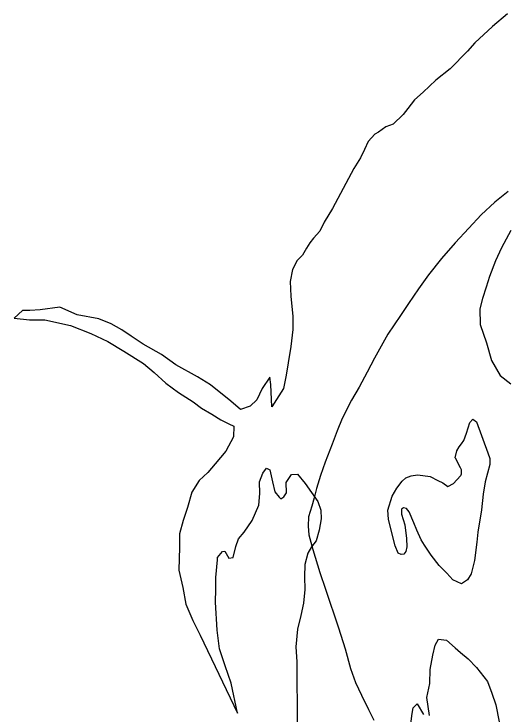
# Model space of a CAD drawing. Extents: x -939622 to -934245, y 1383184 to 1385301.
# Drawn here: x -936330.54 to -936323.06, y 1384608.96 to 1384619.65 of the extents above; entities that cross this region are included whole.
import ezdxf

# ---------------------------------------------------------------- set-up
doc = ezdxf.new("R2010")
doc.units = 0
doc.layers.add('Level 2', color=7, linetype='Continuous')
doc.layers.add('Level 9', color=7, linetype='Continuous')

msp = doc.modelspace()

# ---------------------------------------------------------------- linework, layer by layer
at = {"layer": 'Level 2'}
msp.add_lwpolyline([(-936322.993, 1384616.937), (-936323.198, 1384616.774), (-936323.404, 1384616.583), (-936323.591, 1384616.375), (-936323.802, 1384616.151), (-936324.01, 1384615.916), (-936324.211, 1384615.666), (-936324.363, 1384615.452), (-936324.514, 1384615.226), (-936324.638, 1384615.045), (-936324.828, 1384614.758), (-936324.931, 1384614.578), (-936325.035, 1384614.394), (-936325.147, 1384614.18), (-936325.268, 1384613.951), (-936325.383, 1384613.75), (-936325.528, 1384613.473), (-936325.602, 1384613.283), (-936325.681, 1384613.079), (-936325.784, 1384612.808), (-936325.86, 1384612.6), (-936325.919, 1384612.405), (-936325.954, 1384612.264), (-936325.989, 1384612.135), (-936326.042, 1384611.969), (-936326.044, 1384611.831), (-936326.034, 1384611.699), (-936325.973, 1384611.475), (-936325.868, 1384611.121), (-936325.78, 1384610.87), (-936325.581, 1384610.277), (-936325.481, 1384609.957), (-936325.398, 1384609.655), (-936325.322, 1384609.442), (-936325.231, 1384609.251), (-936325.124, 1384609.032), (-936325.042, 1384608.868)], dxfattribs=at)
msp.add_lwpolyline([(-936322.993, 1384616.937), (-936323.198, 1384616.774), (-936323.404, 1384616.583), (-936323.591, 1384616.375), (-936323.802, 1384616.151), (-936324.01, 1384615.916), (-936324.211, 1384615.666), (-936324.363, 1384615.452), (-936324.514, 1384615.226), (-936324.638, 1384615.045), (-936324.828, 1384614.758), (-936324.931, 1384614.578), (-936325.035, 1384614.394), (-936325.147, 1384614.18), (-936325.268, 1384613.951), (-936325.383, 1384613.75), (-936325.528, 1384613.473), (-936325.602, 1384613.283), (-936325.681, 1384613.079), (-936325.784, 1384612.808), (-936325.86, 1384612.6), (-936325.919, 1384612.405), (-936325.954, 1384612.264), (-936325.989, 1384612.135), (-936326.042, 1384611.969), (-936326.044, 1384611.831), (-936326.034, 1384611.699), (-936325.973, 1384611.475), (-936325.868, 1384611.121), (-936325.78, 1384610.87), (-936325.581, 1384610.277), (-936325.481, 1384609.957), (-936325.398, 1384609.655), (-936325.322, 1384609.442), (-936325.231, 1384609.251), (-936325.124, 1384609.032), (-936325.042, 1384608.868)], dxfattribs=at)
at = {"layer": 'Level 9'}
for points in [[(-936323.002, 1384619.646), (-936323.231, 1384619.455), (-936323.499, 1384619.208), (-936323.612, 1384619.078), (-936323.879, 1384618.809), (-936324.094, 1384618.636), (-936324.29, 1384618.452), (-936324.421, 1384618.337), (-936324.525, 1384618.205), (-936324.593, 1384618.114), (-936324.75, 1384617.966), (-936324.858, 1384617.923), (-936324.974, 1384617.841), (-936325.028, 1384617.814), (-936325.129, 1384617.702), (-936325.185, 1384617.579), (-936325.247, 1384617.453), (-936325.347, 1384617.287), (-936325.672, 1384616.676), (-936325.803, 1384616.471), (-936325.87, 1384616.332), (-936325.965, 1384616.224), (-936326.022, 1384616.154), (-936326.069, 1384616.07), (-936326.134, 1384615.965), (-936326.215, 1384615.886), (-936326.285, 1384615.748), (-936326.323, 1384615.561)], [(-936323.002, 1384619.646), (-936323.231, 1384619.455), (-936323.499, 1384619.208), (-936323.612, 1384619.078), (-936323.879, 1384618.809), (-936324.094, 1384618.636), (-936324.29, 1384618.452), (-936324.421, 1384618.337), (-936324.525, 1384618.205), (-936324.593, 1384618.114), (-936324.75, 1384617.966), (-936324.858, 1384617.923), (-936324.974, 1384617.841), (-936325.028, 1384617.814), (-936325.129, 1384617.702), (-936325.185, 1384617.579), (-936325.247, 1384617.453), (-936325.347, 1384617.287), (-936325.672, 1384616.676), (-936325.803, 1384616.471), (-936325.87, 1384616.332), (-936325.965, 1384616.224), (-936326.022, 1384616.154), (-936326.069, 1384616.07), (-936326.134, 1384615.965), (-936326.215, 1384615.886), (-936326.285, 1384615.748), (-936326.323, 1384615.561)], [(-936322.95, 1384616.34), (-936323.095, 1384616.075), (-936323.183, 1384615.88), (-936323.278, 1384615.639), (-936323.33, 1384615.477), (-936323.386, 1384615.302), (-936323.427, 1384615.146), (-936323.419, 1384614.909), (-936323.325, 1384614.625), (-936323.245, 1384614.355), (-936323.115, 1384614.128), (-936322.952, 1384614.003)], [(-936322.95, 1384616.34), (-936323.095, 1384616.075), (-936323.183, 1384615.88), (-936323.278, 1384615.639), (-936323.33, 1384615.477), (-936323.386, 1384615.302), (-936323.427, 1384615.146), (-936323.419, 1384614.909), (-936323.325, 1384614.625), (-936323.245, 1384614.355), (-936323.115, 1384614.128), (-936322.952, 1384614.003)], [(-936326.323, 1384615.561), (-936326.31, 1384615.339), (-936326.281, 1384615.028), (-936326.282, 1384614.83), (-936326.313, 1384614.571), (-936326.351, 1384614.322), (-936326.382, 1384614.133), (-936326.423, 1384613.929), (-936326.603, 1384613.648), (-936326.615, 1384613.99), (-936326.63, 1384614.104), (-936326.749, 1384613.932), (-936326.829, 1384613.758), (-936326.93, 1384613.658), (-936327.079, 1384613.612), (-936327.229, 1384613.737), (-936327.536, 1384613.984), (-936327.738, 1384614.106), (-936328.065, 1384614.292), (-936328.284, 1384614.45), (-936328.564, 1384614.607), (-936328.747, 1384614.729), (-936328.894, 1384614.827), (-936329.054, 1384614.919), (-936329.243, 1384614.995), (-936329.575, 1384615.053), (-936329.839, 1384615.171), (-936330.141, 1384615.133), (-936330.294, 1384615.12), (-936330.41, 1384615.119), (-936330.538, 1384615.005), (-936330.302, 1384614.979), (-936330.068, 1384614.978), (-936329.676, 1384614.89), (-936329.367, 1384614.77), (-936329.103, 1384614.645), (-936328.862, 1384614.5), (-936328.559, 1384614.313), (-936328.399, 1384614.176), (-936328.219, 1384614.012), (-936328.026, 1384613.867), (-936327.804, 1384613.727), (-936327.675, 1384613.632), (-936327.518, 1384613.537), (-936327.38, 1384613.451), (-936327.257, 1384613.392), (-936327.179, 1384613.356), (-936327.184, 1384613.194), (-936327.305, 1384612.975), (-936327.468, 1384612.781), (-936327.578, 1384612.649), (-936327.709, 1384612.525), (-936327.825, 1384612.35), (-936327.889, 1384612.113), (-936327.956, 1384611.914), (-936328.012, 1384611.713), (-936328.013, 1384611.509), (-936328.023, 1384611.155), (-936327.961, 1384610.891), (-936327.915, 1384610.639), (-936327.805, 1384610.388), (-936327.696, 1384610.167), (-936327.123, 1384608.974), (-936327.222, 1384609.435), (-936327.313, 1384609.696), (-936327.402, 1384609.956), (-936327.436, 1384610.241), (-936327.463, 1384610.669), (-936327.456, 1384610.868), (-936327.454, 1384611.045), (-936327.429, 1384611.315), (-936327.429, 1384611.351), (-936327.355, 1384611.441), (-936327.319, 1384611.447), (-936327.255, 1384611.34), (-936327.189, 1384611.352), (-936327.152, 1384611.518), (-936327.111, 1384611.638), (-936327.022, 1384611.738), (-936326.9, 1384611.915), (-936326.8, 1384612.15), (-936326.786, 1384612.327), (-936326.787, 1384612.507), (-936326.74, 1384612.639), (-936326.684, 1384612.715), (-936326.633, 1384612.691), (-936326.593, 1384612.505), (-936326.553, 1384612.353), (-936326.49, 1384612.272), (-936326.462, 1384612.248), (-936326.418, 1384612.276), (-936326.376, 1384612.336), (-936326.38, 1384612.498), (-936326.303, 1384612.618), (-936326.208, 1384612.622), (-936326.09, 1384612.482), (-936325.897, 1384612.207), (-936325.851, 1384612.075), (-936325.847, 1384611.94), (-936325.876, 1384611.769), (-936325.923, 1384611.604)], [(-936326.323, 1384615.561), (-936326.31, 1384615.339), (-936326.281, 1384615.028), (-936326.282, 1384614.83), (-936326.313, 1384614.571), (-936326.351, 1384614.322), (-936326.382, 1384614.133), (-936326.423, 1384613.929), (-936326.603, 1384613.648), (-936326.615, 1384613.99), (-936326.63, 1384614.104), (-936326.749, 1384613.932), (-936326.829, 1384613.758), (-936326.93, 1384613.658), (-936327.079, 1384613.612), (-936327.229, 1384613.737), (-936327.536, 1384613.984), (-936327.738, 1384614.106), (-936328.065, 1384614.292), (-936328.284, 1384614.45), (-936328.564, 1384614.607), (-936328.747, 1384614.729), (-936328.894, 1384614.827), (-936329.054, 1384614.919), (-936329.243, 1384614.995), (-936329.575, 1384615.053), (-936329.839, 1384615.171), (-936330.141, 1384615.133), (-936330.294, 1384615.12), (-936330.41, 1384615.119), (-936330.538, 1384615.005), (-936330.302, 1384614.979), (-936330.068, 1384614.978), (-936329.676, 1384614.89), (-936329.367, 1384614.77), (-936329.103, 1384614.645), (-936328.862, 1384614.5), (-936328.559, 1384614.313), (-936328.399, 1384614.176), (-936328.219, 1384614.012), (-936328.026, 1384613.867), (-936327.804, 1384613.727), (-936327.675, 1384613.632), (-936327.518, 1384613.537), (-936327.38, 1384613.451), (-936327.257, 1384613.392), (-936327.179, 1384613.356), (-936327.184, 1384613.194), (-936327.305, 1384612.975), (-936327.468, 1384612.781), (-936327.578, 1384612.649), (-936327.709, 1384612.525), (-936327.825, 1384612.35), (-936327.889, 1384612.113), (-936327.956, 1384611.914), (-936328.012, 1384611.713), (-936328.013, 1384611.509), (-936328.023, 1384611.155), (-936327.961, 1384610.891), (-936327.915, 1384610.639), (-936327.805, 1384610.388), (-936327.696, 1384610.167), (-936327.123, 1384608.974), (-936327.222, 1384609.435), (-936327.313, 1384609.696), (-936327.402, 1384609.956), (-936327.436, 1384610.241), (-936327.463, 1384610.669), (-936327.456, 1384610.868), (-936327.454, 1384611.045), (-936327.429, 1384611.315), (-936327.429, 1384611.351), (-936327.355, 1384611.441), (-936327.319, 1384611.447), (-936327.255, 1384611.34), (-936327.189, 1384611.352), (-936327.152, 1384611.518), (-936327.111, 1384611.638), (-936327.022, 1384611.738), (-936326.9, 1384611.915), (-936326.8, 1384612.15), (-936326.786, 1384612.327), (-936326.787, 1384612.507), (-936326.74, 1384612.639), (-936326.684, 1384612.715), (-936326.633, 1384612.691), (-936326.593, 1384612.505), (-936326.553, 1384612.353), (-936326.49, 1384612.272), (-936326.462, 1384612.248), (-936326.418, 1384612.276), (-936326.376, 1384612.336), (-936326.38, 1384612.498), (-936326.303, 1384612.618), (-936326.208, 1384612.622), (-936326.09, 1384612.482), (-936325.897, 1384612.207), (-936325.851, 1384612.075), (-936325.847, 1384611.94), (-936325.876, 1384611.769), (-936325.923, 1384611.604)], [(-936323.8, 1384612.871), (-936323.777, 1384612.979), (-936323.742, 1384613.04), (-936323.706, 1384613.085), (-936323.668, 1384613.139), (-936323.627, 1384613.25), (-936323.577, 1384613.413), (-936323.532, 1384613.464), (-936323.478, 1384613.422), (-936323.301, 1384612.95), (-936323.274, 1384612.86), (-936323.27, 1384612.77), (-936323.343, 1384612.505), (-936323.372, 1384612.319), (-936323.397, 1384612.079), (-936323.454, 1384611.739), (-936323.468, 1384611.583), (-936323.505, 1384611.307), (-936323.558, 1384611.103), (-936323.611, 1384611.009), (-936323.703, 1384610.949), (-936323.835, 1384611.011), (-936323.929, 1384611.112), (-936324.046, 1384611.228), (-936324.17, 1384611.386), (-936324.27, 1384611.539), (-936324.319, 1384611.622), (-936324.388, 1384611.766), (-936324.434, 1384611.88), (-936324.504, 1384612.05), (-936324.546, 1384612.101), (-936324.588, 1384612.11), (-936324.621, 1384612.088), (-936324.621, 1384612.013), (-936324.572, 1384611.849), (-936324.546, 1384611.639), (-936324.539, 1384611.516), (-936324.554, 1384611.444), (-936324.586, 1384611.402), (-936324.628, 1384611.395), (-936324.67, 1384611.416), (-936324.716, 1384611.53), (-936324.762, 1384611.706), (-936324.818, 1384611.937), (-936324.827, 1384612.072), (-936324.763, 1384612.288), (-936324.692, 1384612.409), (-936324.612, 1384612.518), (-936324.553, 1384612.566), (-936324.475, 1384612.599), (-936324.379, 1384612.612), (-936324.295, 1384612.604), (-936324.185, 1384612.586), (-936324.064, 1384612.527), (-936323.992, 1384612.489), (-936323.911, 1384612.432), (-936323.828, 1384612.481)], [(-936323.8, 1384612.871), (-936323.777, 1384612.979), (-936323.742, 1384613.04), (-936323.706, 1384613.085), (-936323.668, 1384613.139), (-936323.627, 1384613.25), (-936323.577, 1384613.413), (-936323.532, 1384613.464), (-936323.478, 1384613.422), (-936323.301, 1384612.95), (-936323.274, 1384612.86), (-936323.27, 1384612.77), (-936323.343, 1384612.505), (-936323.372, 1384612.319), (-936323.397, 1384612.079), (-936323.454, 1384611.739), (-936323.468, 1384611.583), (-936323.505, 1384611.307), (-936323.558, 1384611.103), (-936323.611, 1384611.009), (-936323.703, 1384610.949), (-936323.835, 1384611.011), (-936323.929, 1384611.112), (-936324.046, 1384611.228), (-936324.17, 1384611.386), (-936324.27, 1384611.539), (-936324.319, 1384611.622), (-936324.388, 1384611.766), (-936324.434, 1384611.88), (-936324.504, 1384612.05), (-936324.546, 1384612.101), (-936324.588, 1384612.11), (-936324.621, 1384612.088), (-936324.621, 1384612.013), (-936324.572, 1384611.849), (-936324.546, 1384611.639), (-936324.539, 1384611.516), (-936324.554, 1384611.444), (-936324.586, 1384611.402), (-936324.628, 1384611.395), (-936324.67, 1384611.416), (-936324.716, 1384611.53), (-936324.762, 1384611.706), (-936324.818, 1384611.937), (-936324.827, 1384612.072), (-936324.763, 1384612.288), (-936324.692, 1384612.409), (-936324.612, 1384612.518), (-936324.553, 1384612.566), (-936324.475, 1384612.599), (-936324.379, 1384612.612), (-936324.295, 1384612.604), (-936324.185, 1384612.586), (-936324.064, 1384612.527), (-936323.992, 1384612.489), (-936323.911, 1384612.432), (-936323.828, 1384612.481)], [(-936323.8, 1384612.871), (-936323.725, 1384612.722), (-936323.712, 1384612.692), (-936323.709, 1384612.647), (-936323.712, 1384612.623), (-936323.718, 1384612.596), (-936323.828, 1384612.481)], [(-936323.8, 1384612.871), (-936323.725, 1384612.722), (-936323.712, 1384612.692), (-936323.709, 1384612.647), (-936323.712, 1384612.623), (-936323.718, 1384612.596), (-936323.828, 1384612.481)], [(-936325.923, 1384611.604), (-936325.994, 1384611.516), (-936326.05, 1384611.417), (-936326.097, 1384611.243), (-936326.101, 1384611.054), (-936326.097, 1384610.862), (-936326.117, 1384610.652), (-936326.157, 1384610.465), (-936326.21, 1384610.258), (-936326.232, 1384609.988), (-936326.221, 1384609.757), (-936326.215, 1384608.794)], [(-936325.923, 1384611.604), (-936325.994, 1384611.516), (-936326.05, 1384611.417), (-936326.097, 1384611.243), (-936326.101, 1384611.054), (-936326.097, 1384610.862), (-936326.117, 1384610.652), (-936326.157, 1384610.465), (-936326.21, 1384610.258), (-936326.232, 1384609.988), (-936326.221, 1384609.757), (-936326.215, 1384608.794)], [(-936324.193, 1384608.94), (-936324.234, 1384609.215), (-936324.187, 1384609.429), (-936324.183, 1384609.642), (-936324.142, 1384609.861), (-936324.105, 1384610.011), (-936324.057, 1384610.105), (-936323.935, 1384610.087), (-936323.799, 1384609.974), (-936323.718, 1384609.9), (-936323.603, 1384609.802), (-936323.477, 1384609.674), (-936323.308, 1384609.459), (-936323.241, 1384609.279), (-936323.18, 1384609.103), (-936323.13, 1384608.842)], [(-936324.193, 1384608.94), (-936324.234, 1384609.215), (-936324.187, 1384609.429), (-936324.183, 1384609.642), (-936324.142, 1384609.861), (-936324.105, 1384610.011), (-936324.057, 1384610.105), (-936323.935, 1384610.087), (-936323.799, 1384609.974), (-936323.718, 1384609.9), (-936323.603, 1384609.802), (-936323.477, 1384609.674), (-936323.308, 1384609.459), (-936323.241, 1384609.279), (-936323.18, 1384609.103), (-936323.13, 1384608.842)], [(-936324.48, 1384608.812), (-936324.457, 1384608.968), (-936324.442, 1384609.058), (-936324.383, 1384609.118), (-936324.286, 1384608.957)], [(-936324.48, 1384608.812), (-936324.457, 1384608.968), (-936324.442, 1384609.058), (-936324.383, 1384609.118), (-936324.286, 1384608.957)]]:
    msp.add_lwpolyline(points, dxfattribs=at)

doc.saveas('drawing.dxf')
